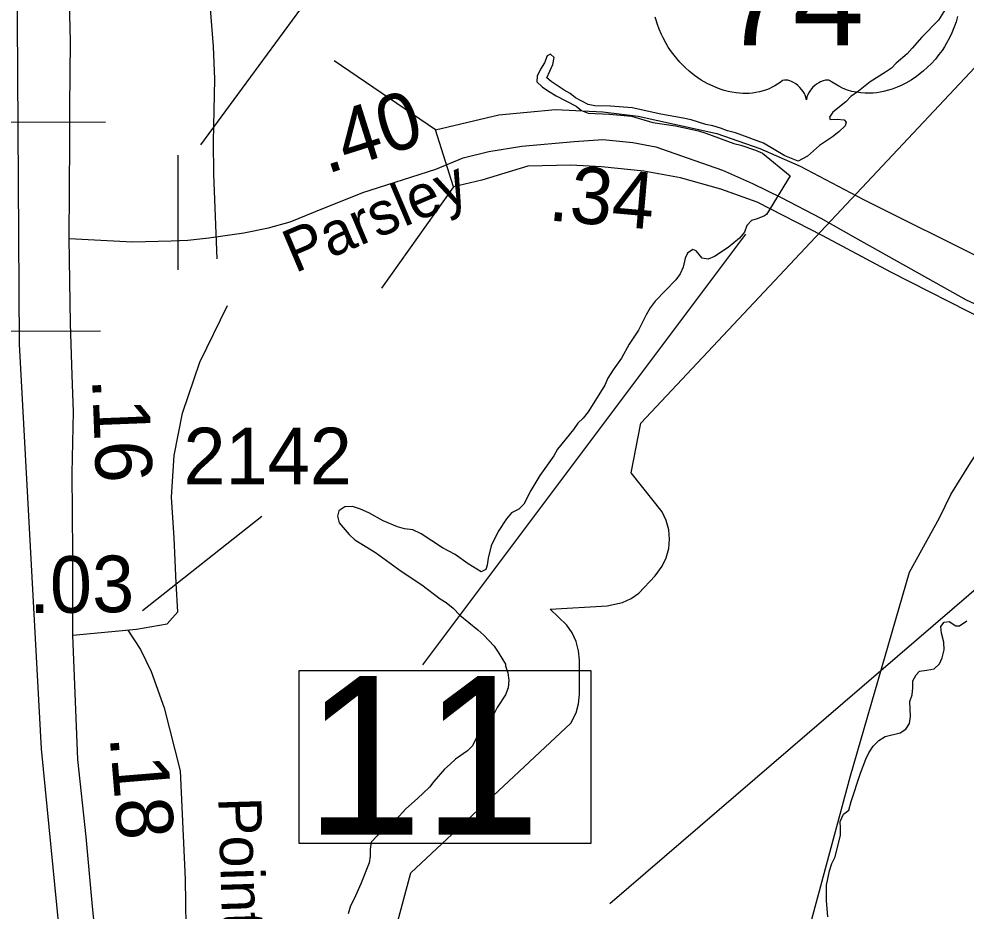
# Model space of a CAD drawing. Extents: x 2290055 to 2389491, y 66597 to 237875.
# Drawn here: x 2315029 to 2317120, y 182985 to 184954 of the extents above; entities that cross this region are included whole.
import ezdxf

# ---------------------------------------------------------------- set-up
doc = ezdxf.new("R2010")
doc.units = 0
for name, color, linetype in [('Exist Boundary Political City Limit New', 7, 'Continuous'), ('Exist Boundary Political Urban Extension UEB', 7, 'Continuous'), ('Exist Hydrographic Buffer Line', 7, 'Continuous'), ('Exist Hydrographic River Shore', 7, 'Continuous'), ('Exist Road Non-System Type 51', 7, 'Continuous'), ('Exist Road Primary US Attributed', 7, 'Continuous'), ('Exist Road Primary US Label', 7, 'Continuous'), ('Exist Road Primary US Mileage Hundredths English Label', 7, 'Continuous'), ('Exist Road Primary US Shield CELL', 7, 'Continuous'), ('Exist Road Primary US Shield Number Label', 7, 'Continuous'), ('Exist Road Primary US Structure Ovrhead Sign CELL', 7, 'Continuous'), ('Exist Road Primary US Structure Ovrhead Sign Number Label', 7, 'Continuous'), ('Exist Road Primary US Structure Standard Bridge CELL', 7, 'Continuous'), ('Exist Road Primary US Structure Standard Bridge Number Label', 7, 'Continuous'), ('Exist Road Primary US UnDivided 4 Lane Attributed', 7, 'Continuous'), ('Exist Road Secondary Mileage Hundredths English Label', 7, 'Continuous'), ('Exist Road Secondary Type 51 Attributed', 7, 'Continuous'), ('Exist Road Secondary Type 51 Label', 7, 'Continuous'), ('Exist Road Secondary Type 51 Number Label', 7, 'Continuous'), ('Map Preparation Boundary City Limit Buffer Line', 7, 'Continuous')]:
    doc.layers.add(name, color=color, linetype=linetype)

msp = doc.modelspace()

# ---------------------------------------------------------------- linework, layer by layer
at = {"layer": 'Exist Boundary Political City Limit New'}
msp.add_lwpolyline([(2316416.5, 181436.2), (2316467, 181809.6), (2316532.5, 182051.8), (2316633.2, 182410.1), (2316693.8, 182647.2), (2316865.2, 183283), (2316995.5, 183732.8), (2317061.8, 183852.7), (2317086.5, 183904.3), (2317129.8, 183974.6), (2317367, 184331.3), (2317578, 184214.4), (2317774.2, 184559.5), (2317867.2, 184695.9), (2317881.8, 184869.5), (2317954, 185016.3)], dxfattribs=at)
at = {"layer": 'Exist Boundary Political Urban Extension UEB'}
msp.add_lwpolyline([(2314307.8, 187086.1), (2315006, 186951.8), (2315025.2, 184952.6), (2315030, 184236.5), (2315078.1, 183342.6), (2315154.9, 182564), (2315283.4, 181732.3)], dxfattribs=at)
at = {"layer": 'Exist Hydrographic Buffer Line'}
msp.add_lwpolyline([(2315757.5, 182560.2), (2315894.7, 183069.5), (2316248, 183399.4), (2316259.3, 183422.2), (2316264.8, 183442.5), (2316266.7, 183463.3), (2316266.7, 183538.7), (2316264.8, 183559.6), (2316259.3, 183579.8), (2316250.7, 183598.7), (2316238.6, 183615.9), (2316202.1, 183651), (2316328.2, 183658.9), (2316361.6, 183665.9), (2316380.7, 183674.8), (2316397.9, 183686.7), (2316434.2, 183724.8), (2316449.6, 183745.9), (2316458.4, 183764.9), (2316464, 183785.1), (2316465.6, 183805.9), (2316464, 183826.8), (2316458.4, 183847), (2316449.6, 183865.9), (2316381.1, 183952.4), (2316402.6, 184061.9), (2317162.2, 184871.8)], dxfattribs=at)
at = {"layer": 'Exist Hydrographic River Shore'}
for points in [[(2317078.2, 184981.1), (2317059.5, 184951.4), (2317022.5, 184914.1), (2317001.7, 184889.6), (2316990.2, 184877.3), (2316966, 184857.1), (2316955.5, 184845.9), (2316942.5, 184836.6), (2316908.7, 184815.4), (2316883, 184795.2), (2316866.2, 184783.3), (2316855, 184771.5), (2316826.5, 184748.7), (2316818.5, 184737.4), (2316820.5, 184732.5), (2316836, 184732.8), (2316851.2, 184731.6), (2316855.7, 184726.7), (2316853.7, 184718.4), (2316839.2, 184705.2), (2316825.5, 184694.5), (2316797, 184675), (2316770.2, 184651.1), (2316750, 184640.5), (2316720, 184652.3), (2316673.2, 184680), (2316611, 184703.1), (2316593.5, 184707.2), (2316578.5, 184713.2), (2316561.5, 184718.1), (2316545.5, 184721.7), (2316513.5, 184731.7), (2316495.5, 184735.5), (2316446.5, 184743.9), (2316383, 184758.3), (2316335, 184761.6), (2316301, 184762.4), (2316286, 184765.2), (2316258.2, 184780), (2316246, 184789.6), (2316232.7, 184797.4), (2316204.5, 184816.3), (2316194.7, 184824.4), (2316208, 184853.6), (2316211.2, 184869.2), (2316202.7, 184876.7), (2316195.5, 184873.1), (2316189.5, 184857.3), (2316181, 184843.2), (2316173.5, 184827.9), (2316172.5, 184815.4), (2316184.5, 184804.4), (2316198.5, 184795.1), (2316215.5, 184784.9), (2316259.5, 184762.2), (2316271.7, 184752.5), (2316286, 184746.2), (2316333, 184744), (2316382, 184739.8), (2316429, 184725.7), (2316479, 184718.4), (2316529.7, 184707.2), (2316546, 184702.3), (2316607.5, 184679.6), (2316623, 184675.5), (2316655.5, 184664.9), (2316670.7, 184657.9)], [(2316670.7, 184657.9), (2316731.9, 184607.7), (2316680, 184522.5), (2316675.5, 184519.4), (2316659.5, 184513.2), (2316647, 184509.6), (2316636.5, 184498.3), (2316631.5, 184483.8), (2316620.2, 184470.6), (2316595, 184449.9), (2316565.2, 184430.2), (2316551, 184424.1), (2316537.5, 184426.5), (2316524.7, 184442.4), (2316517.2, 184445.1), (2316505.2, 184437.3), (2316500, 184426.2), (2316496, 184406.4), (2316489.2, 184391.5), (2316479.7, 184378.2)], [(2316479.7, 184378.2), (2316433.7, 184331.6), (2316423.2, 184316.7), (2316414.2, 184301.3), (2316397, 184267.3), (2316376.5, 184236.2), (2316360, 184205.5), (2316341, 184179.5), (2316329.7, 184161), (2316322.7, 184146), (2316313.5, 184130.2), (2316286, 184086.8), (2316274.7, 184073.1), (2316263.2, 184061.8), (2316253.5, 184048), (2316218.5, 184004.8), (2316210, 183990.1), (2316179, 183946.1), (2316159.5, 183913.5), (2316144.2, 183883.3), (2316133.2, 183871.8), (2316116.5, 183863.7), (2316105.5, 183850.8), (2316087.7, 183822.5), (2316072.2, 183791.2), (2316065, 183763.9), (2316063.2, 183748.7), (2316060, 183738.6), (2316049.7, 183733.9), (2316021.2, 183751.4), (2315992.5, 183772), (2315964.7, 183786.6), (2315917.2, 183817.6), (2315898.7, 183826.1), (2315880.5, 183829), (2315865.2, 183833.4), (2315833.7, 183846.2), (2315801.5, 183864), (2315783.2, 183872.3), (2315765.7, 183877.9), (2315748.7, 183877.5), (2315735.5, 183868.7), (2315733, 183856.7), (2315736, 183841.7), (2315758.5, 183816.1), (2315771.2, 183804.7), (2315816.5, 183776.4), (2315873.5, 183734.9), (2315918.7, 183704.8), (2315959.5, 183674.2), (2315972.5, 183666.3), (2315987.7, 183653.2), (2316002.5, 183637.9), (2316042.7, 183605.9), (2316055.7, 183594.1), (2316078.5, 183569.3), (2316087.7, 183556.2)], [(2316815.5, 182972.1), (2316812.2, 183008.4), (2316812.2, 183041.6), (2316819.2, 183073.8), (2316824, 183089.9), (2316831, 183104.8), (2316843, 183152.4), (2316843.2, 183167.5), (2316842.2, 183182.8), (2316850, 183198.5), (2316861.5, 183207.6), (2316867, 183227), (2316887, 183289.3), (2316899, 183320.3), (2316905.5, 183334.1), (2316915.2, 183348.9), (2316927.7, 183361.1), (2316941.7, 183370), (2316974.5, 183378.5), (2316987.7, 183386), (2316995.5, 183399), (2316998, 183414.2), (2316996.5, 183447.3), (2317001.2, 183462.3), (2317002.5, 183477.6), (2317002.5, 183492.8), (2317010.2, 183506.4), (2317017.5, 183514.4), (2317033.5, 183516.3), (2317050, 183519.9), (2317062, 183530.8), (2317067.5, 183543.5), (2317071.7, 183561.3), (2317071.5, 183578.6), (2317066.2, 183598.1), (2317064.5, 183613.2), (2317072.2, 183622.7), (2317083.2, 183624.2), (2317098, 183614.7), (2317106.2, 183614.7), (2317121.7, 183625.6)], [(2316087.7, 183556.2), (2316103.5, 183529.5), (2316103.7, 183526.3), (2316109, 183510.4), (2316111.2, 183494.2), (2316109.2, 183477.8), (2316103.2, 183462.2), (2316085.2, 183433.9), (2316078, 183419.1), (2316067.7, 183407.3), (2316046.5, 183379), (2316037.2, 183363.5), (2316030.7, 183349.6), (2316019.7, 183338.4), (2315993, 183320.2), (2315981.2, 183308.7), (2315969.2, 183298.2), (2315945.5, 183271), (2315935.7, 183258), (2315909.2, 183232.9), (2315883.5, 183210.2), (2315862.2, 183186.8), (2315849.2, 183180.1), (2315839, 183178.3), (2315820.2, 183150.6), (2315807.2, 183136.9), (2315804.5, 183121.5), (2315805, 183106.1), (2315802.5, 183091.1), (2315784.2, 183044.7), (2315769.5, 183011.7), (2315761.5, 182996.5), (2315756.2, 182978.9)]]:
    msp.add_lwpolyline(points, dxfattribs=at)
at = {"layer": 'Exist Road Non-System Type 51'}
for points in [[(2315442.6, 186343.3), (2315442.2, 186201.3), (2315444.9, 186083.3), (2315442.9, 185981.2), (2315448.3, 185845.4), (2315443.3, 185669.2), (2315449.9, 185503.4), (2315448.9, 185375.3), (2315451.7, 185203.4), (2315449.6, 185005.2), (2315458, 184893.5), (2315460.9, 184821.6), (2315458.4, 184683.5), (2315459.2, 184611.5), (2315466.6, 184424.6)], [(2315289.1, 183607.3), (2315356.4, 183619.2), (2315380.3, 183645.2), (2315376.3, 183709), (2315372.3, 183808.8), (2315366.3, 183898.6), (2315372.3, 183990.4), (2315390.3, 184084.2), (2315428.4, 184196.8), (2315490, 184321.6)]]:
    msp.add_lwpolyline(points, dxfattribs=at)
at = {"layer": 'Exist Road Primary US Attributed'}
for points in [[(2315140.6, 184469.8), (2315279.8, 184462.5), (2315365.4, 184464.3), (2315401.9, 184466.1), (2315448.6, 184471.4), (2315525.7, 184482.5), (2315580.4, 184493.5), (2315627.9, 184506.3), (2315683.8, 184529.6), (2315788.6, 184571.6), (2315949.8, 184622.4), (2316009.8, 184647.5), (2316066.6, 184661.7), (2316139.6, 184673.9), (2316255.2, 184684), (2316318.1, 184688.1), (2316385, 184682), (2316435.7, 184671.8), (2316504.6, 184647.8), (2316582.9, 184620.4), (2316648.5, 184591.3), (2316712.3, 184560.3), (2316799.7, 184514.7), (2316876.2, 184471), (2317120.3, 184334.3)], [(2317120.3, 184334.3), (2317310.7, 184246.6)]]:
    msp.add_lwpolyline(points, dxfattribs=at)
at = {"layer": 'Exist Road Primary US Shield CELL'}
msp.add_lwpolyline([(2317101.7, 184959.8), (2317098.3, 184948.3), (2317095.1, 184938.3), (2317089.2, 184923.7), (2317084, 184913), (2317077.2, 184900.6), (2317072.6, 184893), (2317067.2, 184885), (2317060.4, 184875.7), (2317052.5, 184865.8), (2317043, 184855.4), (2317035.4, 184847.7), (2317025.3, 184838.8), (2317019.3, 184833.8), (2317010.6, 184827.2), (2316998.8, 184819.3), (2316987.1, 184812.6), (2316977.1, 184807.5), (2316968.3, 184803.7), (2316956.9, 184799.3), (2316937.9, 184794.1), (2316931, 184792.7), (2316922.8, 184791.4), (2316915.1, 184790.7), (2316907.7, 184790.2), (2316897.7, 184790.2), (2316887.7, 184791), (2316878.3, 184792.4), (2316868.5, 184794.4), (2316858.3, 184797.4), (2316849, 184801.1), (2316839.5, 184805.7), (2316823.6, 184815.8), (2316819, 184818.2), (2316816.5, 184818.9), (2316810.3, 184819.2), (2316804.5, 184818), (2316798.6, 184815.6), (2316795, 184813.7), (2316790.3, 184810.6), (2316786.6, 184807.7), (2316782.2, 184803.5), (2316779.2, 184800), (2316776.9, 184797.3), (2316772.4, 184790.2), (2316770.8, 184786.9), (2316769.1, 184782.6), (2316767.7, 184776.2), (2316765.6, 184784.2), (2316763.3, 184789.5), (2316760.6, 184794.1), (2316757.7, 184798.1), (2316753.2, 184803.3), (2316749.2, 184807.2), (2316744.3, 184811.1), (2316739.2, 184814.2), (2316735, 184816.4), (2316731.2, 184817.8), (2316726.6, 184818.9), (2316722.8, 184819.3), (2316719.7, 184819.2), (2316715.4, 184818.2), (2316709.6, 184814), (2316704.1, 184810.2), (2316698.1, 184806.5), (2316690.9, 184802.7), (2316685.7, 184800.3), (2316679.5, 184797.8), (2316672.2, 184795.4), (2316664.3, 184793.3), (2316656.2, 184791.7), (2316649, 184790.6), (2316641.4, 184789.9), (2316634.4, 184789.7), (2316627.2, 184789.8), (2316620.5, 184790.3), (2316612.6, 184791), (2316602.9, 184792.4), (2316594.9, 184794.3), (2316586.4, 184796.5), (2316577.6, 184799.3), (2316568.3, 184802.8), (2316556.6, 184807.9), (2316548.5, 184812.1), (2316535.6, 184819.5), (2316520.6, 184829.9), (2316509.2, 184839.1), (2316500.9, 184846.6), (2316488.7, 184859.1), (2316481.5, 184867.2), (2316470.2, 184881.8), (2316463, 184892.4), (2316458.4, 184900.1), (2316451.5, 184912.6), (2316447.8, 184920.4), (2316442.9, 184931.8), (2316439.1, 184942.2), (2316435.9, 184952.1), (2316434.2, 184958.4)], dxfattribs=at)
at = {"layer": 'Exist Road Primary US Structure Ovrhead Sign CELL'}
for p, q in [((2314967.8, 184726.6), (2315220.8, 184727.2)), ((2315380.2, 184653.6), (2315380.2, 184400.6)), ((2314956.2, 184265), (2315209.2, 184265.6))]:
    msp.add_line(p, q, dxfattribs=at)
at = {"layer": 'Exist Road Primary US Structure Ovrhead Sign Number Label'}
msp.add_line((2315431.2, 184676.5), (2316355.8, 185938.5), dxfattribs=at)
at = {"layer": 'Exist Road Primary US Structure Standard Bridge CELL'}
for p, q in [((2315949.2, 184709.9), (2315725.4, 184862.2)), ((2316089, 184743), (2316214, 184754.8)), ((2316214, 184754.8), (2316318.4, 184749.4)), ((2315949.2, 184709.9), (2316089, 184743)), ((2316318.4, 184749.4), (2316396.8, 184740)), ((2316396.8, 184740), (2316570, 184701.5)), ((2315988.8, 184583.8), (2315949.2, 184709.9)), ((2316570, 184701.5), (2316664.8, 184668.1)), ((2316664.8, 184668.1), (2316753.9, 184629.5)), ((2316152.7, 184629.1), (2316051.5, 184598.5)), ((2316248.1, 184631.5), (2316152.7, 184629.1)), ((2316315.4, 184627.8), (2316248.1, 184631.5)), ((2316753.9, 184629.5), (2316894.2, 184555.8)), ((2316408.9, 184618.7), (2316315.4, 184627.8)), ((2316490, 184603.6), (2316408.9, 184618.7)), ((2316051.5, 184598.5), (2315988.8, 184583.8)), ((2316578.8, 184578.5), (2316490, 184603.6)), ((2315988.8, 184583.8), (2315829.8, 184359.8)), ((2316658.8, 184550.2), (2316578.8, 184578.5)), ((2316804.1, 184475.8), (2316658.8, 184550.2)), ((2316894.2, 184555.8), (2317363.1, 184321.4)), ((2316954.2, 184395.2), (2316804.1, 184475.8)), ((2317260, 184239.9), (2316954.2, 184395.2))]:
    msp.add_line(p, q, dxfattribs=at)
at = {"layer": 'Exist Road Primary US Structure Standard Bridge Number Label'}
for p, q in [((2316633.7, 184479.6), (2315920.3, 183528.3)), ((2317440.2, 183952.2), (2316333.8, 183001))]:
    msp.add_line(p, q, dxfattribs=at)
msp.add_lwpolyline([(2315647.8, 183515.9), (2316291.9, 183515.9), (2316291.9, 183133.6), (2315647.8, 183133.6)], close=True, dxfattribs=at)
at = {"layer": 'Exist Road Primary US UnDivided 4 Lane Attributed'}
for points in [[(2315140.6, 184469.8), (2315141.4, 184684.9), (2315141.4, 184759.6), (2315143.4, 184905), (2315139.7, 185050.9), (2315138.3, 185184.9), (2315137.1, 185366.9), (2315138, 185547), (2315138.6, 185733.1), (2315142.5, 185812.9)], [(2315148.4, 183594), (2315148.4, 183774.9), (2315146.7, 183951.3), (2315149.5, 184087), (2315147.2, 184168), (2315143.2, 184282), (2315140.6, 184469.8)], [(2315228.6, 182652.1), (2315208.9, 182831.9), (2315191.9, 182994.7), (2315177.9, 183148.3), (2315159.7, 183319.2), (2315148.4, 183594)]]:
    msp.add_lwpolyline(points, dxfattribs=at)
at = {"layer": 'Exist Road Secondary Type 51 Attributed'}
for points in [[(2315148.4, 183594), (2315289.1, 183607.3)], [(2315269.7, 183604.6), (2315298, 183562.5), (2315321.5, 183513.7), (2315349.8, 183433.6), (2315385.5, 183294), (2315396.2, 183055.4), (2315398.6, 182899.5), (2315408.2, 182694.2)]]:
    msp.add_lwpolyline(points, dxfattribs=at)
at = {"layer": 'Exist Road Secondary Type 51 Number Label'}
msp.add_line((2315302.5, 183648), (2315565.4, 183856.5), dxfattribs=at)
at = {"layer": 'Map Preparation Boundary City Limit Buffer Line'}
msp.add_lwpolyline([(2316416.5, 181436.2), (2316467, 181809.6), (2316532.5, 182051.8), (2316633.2, 182410.1), (2316693.8, 182647.2), (2316865.2, 183283), (2316995.5, 183732.8), (2317061.8, 183852.7), (2317086.5, 183904.3), (2317129.8, 183974.6), (2317367, 184331.3), (2317578, 184214.4), (2317774.2, 184559.5), (2317867.2, 184695.9), (2317881.8, 184869.5), (2317954, 185016.3)], dxfattribs=at)

# ---------------------------------------------------------------- texts
at = {"layer": 'Exist Road Primary US Label'}
msp.add_text('Parsley', height=95, rotation=22.9731, dxfattribs=at).set_placement((2315638.7, 184392.6))
at = {"layer": 'Exist Road Primary US Mileage Hundredths English Label'}
for s, rotation, p in [('.40', 17.51, (2315708.4, 184611.8)), ('.34', 354.9555, (2316195.9, 184509.9)), ('.16', 272.2705, (2315190.7, 184160.6))]:
    msp.add_text(s, height=125, rotation=rotation, dxfattribs=at).set_placement(p)
at = {"layer": 'Exist Road Primary US Shield Number Label'}
msp.add_text('74', height=212.5, dxfattribs=at).set_placement((2316579.5, 184896.5))
at = {"layer": 'Exist Road Primary US Structure Standard Bridge Number Label'}
msp.add_text('11', height=350, dxfattribs=at).set_placement((2315660.3, 183153.4))
at = {"layer": 'Exist Road Secondary Mileage Hundredths English Label'}
for s, rotation, p in [('.03', 0.6907, (2315052, 183642.3)), ('.18', 274.7618, (2315229.5, 183369.9))]:
    msp.add_text(s, height=125, rotation=rotation, dxfattribs=at).set_placement(p)
at = {"layer": 'Exist Road Secondary Type 51 Label'}
msp.add_text('Pointe  Harbor  Rd.', height=95, rotation=271.7276, dxfattribs=at).set_placement((2315469.4, 183235))
at = {"layer": 'Exist Road Secondary Type 51 Number Label'}
msp.add_text('2142', height=125, dxfattribs=at).set_placement((2315392.5, 183926.9))

doc.saveas('drawing.dxf')
